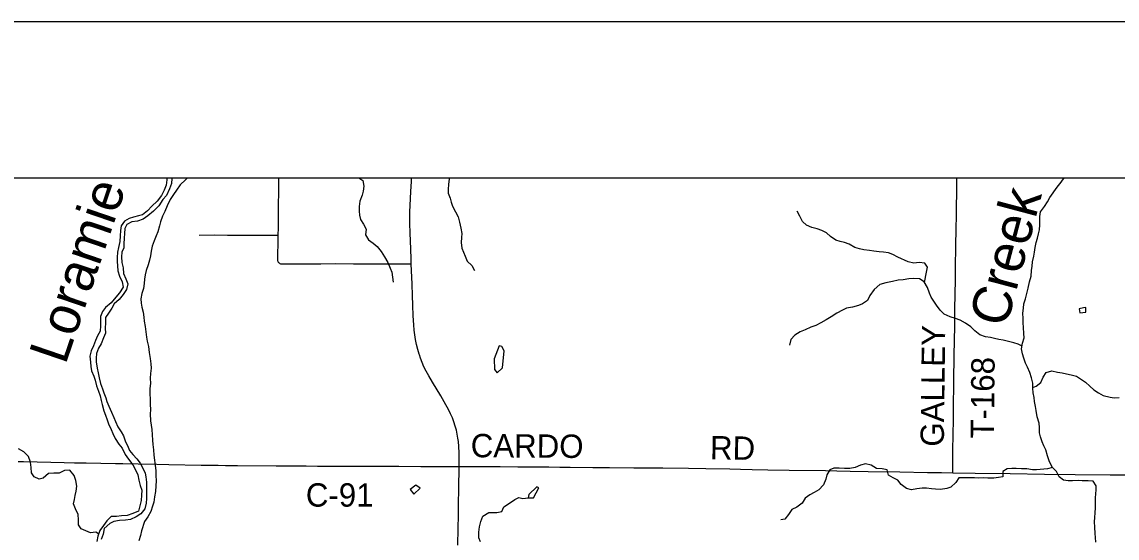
# Model space of a CAD drawing. Extents: x -87 to 2145, y -2128 to 440.
# Drawn here: x 39.7 to 110.1, y 406.9 to 440 of the extents above; entities that cross this region are included whole.
import ezdxf

# ---------------------------------------------------------------- set-up
doc = ezdxf.new("R2010")
doc.units = 0
for name, color, linetype in [('GM_X_County_Road', 7, 'Continuous'), ('GM_X_County_Road_Text', 7, 'Continuous'), ('GM_X_Major_River', 7, 'Continuous'), ('GM_X_Major_River_Text', 7, 'Continuous'), ('GM_X_Minor_Lake', 7, 'Continuous'), ('GM_X_Minor_River', 7, 'Continuous'), ('GM_X_Minor_River_Text', 7, 'Continuous'), ('GM_X_State_Route', 7, 'Continuous'), ('GM_X_Township_Road', 7, 'Continuous'), ('GM_X_Township_Road_Text', 7, 'Continuous'), ('SH_Border', 7, 'Continuous'), ('SH_Cut_Line', 7, 'Continuous'), ('SH_Text', 7, 'Continuous')]:
    doc.layers.add(name, color=color, linetype=linetype)

msp = doc.modelspace()

# ---------------------------------------------------------------- linework, layer by layer
at = {"layer": 'GM_X_County_Road'}
for points in [[(39.483, 411.787), (39.827, 411.781), (41.581, 411.736), (42.434, 411.717), (43.105, 411.701), (43.843, 411.691), (45.728, 411.652), (46.204, 411.643), (47.187, 411.625), (48.399, 411.603), (49.151, 411.593), (51.23, 411.55), (52.034, 411.538), (52.329, 411.534), (52.804, 411.525), (53.575, 411.52), (56.05, 411.497), (56.821, 411.494), (57.969, 411.49), (58.707, 411.488), (60.364, 411.481), (62.251, 411.485), (63.924, 411.482), (65.334, 411.464), (66.154, 411.449), (67.582, 411.45), (67.797, 411.455)], [(67.797, 411.455), (68.368, 411.467), (69.598, 411.458), (70.434, 411.448), (71.566, 411.438), (72.927, 411.431), (73.551, 411.428), (74.272, 411.42), (74.928, 411.413), (76.388, 411.399), (77.454, 411.392), (79.029, 411.379), (80.883, 411.367), (82.523, 411.343), (83.638, 411.321), (85.18, 411.297), (85.868, 411.283), (86.623, 411.268), (87.623, 411.251), (89.001, 411.228), (91.329, 411.192), (92.05, 411.175), (92.92, 411.16), (94.067, 411.139), (96.101, 411.107), (97.872, 411.08), (98.774, 411.069), (99.51, 411.06)], [(99.51, 411.06), (100.933, 411.038), (103.18, 411.017), (105.394, 410.974), (107.362, 410.948), (109.607, 410.923), (110.769, 410.923), (111.441, 410.921), (112.146, 410.916), (113.015, 410.911)]]:
    msp.add_lwpolyline(points, dxfattribs=at)
at = {"layer": 'GM_X_Major_River'}
for points in [[(49.035, 430), (49.024, 429.86), (48.987, 429.529), (48.871, 429.201), (48.694, 428.863), (48.407, 428.497), (48.06, 428.163), (47.785, 427.878), (47.47, 427.623), (47.218, 427.548), (46.886, 427.464), (46.614, 427.37), (46.31, 427.205), (46.105, 426.918), (46.049, 426.618), (46.032, 426.257), (46.005, 425.896), (45.938, 425.516), (45.862, 425.207), (45.836, 424.876), (45.851, 424.615), (45.866, 424.333), (45.89, 424.012), (45.983, 423.678), (46.167, 423.323), (46.23, 422.961), (46.003, 422.614), (45.748, 422.328), (45.451, 421.973), (45.104, 421.668), (44.909, 421.411), (44.773, 421.093), (44.778, 420.832), (44.782, 420.48), (44.745, 420.14), (44.59, 419.852), (44.444, 419.544), (44.317, 419.205), (44.171, 418.887), (44.094, 418.547), (44.137, 418.145), (44.142, 417.873), (44.187, 417.601), (44.34, 417.247)], [(49.328, 430), (49.346, 429.944), (49.34, 429.623), (49.203, 429.284), (49.015, 428.856), (48.769, 428.59), (48.522, 428.194), (48.174, 427.84), (47.819, 427.556), (47.504, 427.341), (47.141, 427.218), (46.79, 427.175), (46.457, 427.001), (46.342, 426.743), (46.305, 426.422), (46.29, 426.111), (46.273, 425.75), (46.268, 425.5), (46.133, 425.221), (46.117, 424.92), (46.14, 424.549), (46.224, 424.216), (46.257, 423.853), (46.39, 423.499), (46.535, 423.175), (46.448, 422.826), (46.232, 422.509), (45.965, 422.173), (45.659, 421.898), (45.504, 421.62), (45.278, 421.304), (45.102, 421.016), (45.086, 420.685), (45.08, 420.344), (45.083, 420.023), (44.968, 419.724), (44.82, 419.335), (44.645, 419.058), (44.508, 418.719), (44.493, 418.418), (44.488, 418.168), (44.55, 417.775), (44.615, 417.472), (44.679, 417.14), (44.782, 416.796), (44.896, 416.443)], [(44.34, 417.247), (44.426, 416.994), (44.519, 416.641), (44.643, 416.287), (44.747, 416.004), (44.822, 415.691), (44.877, 415.429), (44.989, 415.035), (45.094, 414.742), (45.209, 414.449), (45.294, 414.196), (45.447, 413.832), (45.563, 413.578), (45.717, 413.264), (45.95, 412.898), (46.166, 412.643), (46.358, 412.237), (46.572, 411.922), (46.856, 411.565), (47.02, 411.25), (47.164, 410.916), (47.238, 410.573), (47.311, 410.241), (47.416, 409.927), (47.399, 409.607), (47.383, 409.276), (47.306, 408.926), (47.22, 408.587), (46.857, 408.444), (46.484, 408.311), (46.123, 408.298), (45.801, 408.244), (45.461, 408.241), (45.185, 407.966), (44.969, 407.679), (44.723, 407.343), (44.596, 406.995), (44.539, 406.635)], [(44.896, 416.443), (44.991, 416.18), (45.105, 415.876), (45.181, 415.624), (45.305, 415.33), (45.468, 414.935), (45.622, 414.601), (45.737, 414.348), (45.891, 414.013), (46.095, 413.688), (46.251, 413.434), (46.384, 413.05), (46.499, 412.796), (46.643, 412.492), (46.849, 412.237), (47.104, 411.951), (47.319, 411.676), (47.464, 411.392), (47.647, 411.037), (47.692, 410.785), (47.716, 410.443), (47.729, 410.092), (47.724, 409.841), (47.736, 409.409), (47.7, 409.109), (47.613, 408.739), (47.354, 408.415), (47.052, 408.219), (46.709, 408.065), (46.378, 408.012), (45.997, 408), (45.635, 407.917), (45.362, 407.792), (45.016, 407.468), (44.939, 407.118), (44.812, 406.77)]]:
    msp.add_lwpolyline(points, dxfattribs=at)
at = {"layer": 'GM_X_Minor_Lake'}
for points in [[(108.045, 421.657), (107.884, 421.644), (107.623, 421.579), (107.659, 421.32)], [(107.659, 421.32), (108.039, 421.36), (108.045, 421.657)], [(70.368, 419.204), (70.042, 418.377), (70.08, 417.684), (70.246, 417.479)], [(70.246, 417.479), (70.592, 417.784), (70.702, 418.877), (70.547, 419.151), (70.368, 419.204)], [(65.021, 410.261), (64.656, 409.977), (64.9, 409.671)], [(64.9, 409.671), (65.308, 410.064), (65.021, 410.261)], [(72.239, 409.442), (72.573, 409.452), (72.915, 410.088), (72.786, 410.141)], [(72.786, 410.141), (72.277, 409.669), (72.239, 409.442)]]:
    msp.add_lwpolyline(points, dxfattribs=at)
at = {"layer": 'GM_X_Minor_River'}
for points in [[(50.364, 430), (50.225, 429.855), (49.889, 429.531), (49.652, 429.205), (49.457, 428.928), (49.24, 428.601), (49.062, 428.193), (48.895, 427.835), (48.749, 427.527), (48.632, 427.168), (48.567, 426.898), (48.45, 426.529), (48.345, 426.26), (48.229, 425.941), (48.082, 425.593), (48.016, 425.273), (47.99, 424.983), (47.925, 424.713), (47.839, 424.394), (47.702, 424.035), (47.647, 423.765), (47.602, 423.475), (47.567, 423.215), (47.53, 422.884), (47.434, 422.565), (47.368, 422.225), (47.383, 421.953), (47.428, 421.691), (47.502, 421.369), (47.556, 421.046), (47.581, 420.795), (47.635, 420.453), (47.678, 420.11), (47.732, 419.768), (47.777, 419.506), (47.851, 419.153), (47.904, 418.781), (47.956, 418.388), (48, 418.056), (48.025, 417.774), (47.988, 417.424), (47.963, 417.123), (47.976, 416.791), (47.95, 416.461), (47.943, 416.1), (47.958, 415.808), (47.971, 415.467), (47.974, 415.085), (47.959, 414.834), (47.991, 414.382), (48.026, 414.12), (48.07, 413.828), (48.118, 413.145), (48.132, 412.874), (48.176, 412.521), (48.2, 412.19), (48.243, 411.858), (48.277, 411.516), (48.321, 411.194), (48.335, 410.882), (48.348, 410.531), (48.332, 410.21), (48.295, 409.849), (48.249, 409.509), (48.192, 409.169), (48.107, 408.9), (48, 408.561), (47.814, 408.223)], [(61.36, 430), (61.62, 429.812), (61.685, 429.449), (61.64, 429.139), (61.576, 428.869), (61.42, 428.5), (61.375, 428.159), (61.381, 427.858), (61.407, 427.596), (61.463, 427.324), (61.669, 427.01), (61.824, 426.686), (61.799, 426.325), (61.984, 426.01), (62.271, 425.805), (62.528, 425.59), (62.804, 425.254), (63.019, 424.909), (63.224, 424.544), (63.379, 424.19), (63.475, 423.937), (63.52, 423.605), (63.575, 423.283)], [(67.191, 430), (67.146, 429.782), (67.112, 429.531), (67.088, 429.281), (67.094, 429.01), (67.23, 428.686), (67.286, 428.434), (67.382, 428.181), (67.567, 427.807), (67.733, 427.493), (67.828, 427.15), (67.902, 426.767), (67.967, 426.425), (67.953, 426.164), (67.938, 425.833), (67.983, 425.47), (68.079, 425.218), (68.185, 424.955), (68.321, 424.631), (68.617, 424.365), (68.782, 424.041)], [(108.618, 407.554), (108.606, 407.905), (108.622, 408.176), (108.649, 408.486), (108.657, 408.797), (108.675, 409.148), (108.671, 409.439), (108.687, 409.71), (108.703, 409.96), (108.709, 410.211), (108.516, 410.507), (108.186, 410.544), (107.806, 410.543), (107.546, 410.549), (107.186, 410.537), (106.906, 410.534), (106.607, 410.581), (106.321, 410.788), (106.159, 411.133), (105.886, 411.421), (105.694, 411.816), (105.572, 412.15), (105.47, 412.524), (105.356, 412.778), (105.242, 413.051), (105.13, 413.365), (105.075, 413.617), (105.063, 413.969), (105.049, 414.23), (104.929, 414.654), (104.848, 415.058), (104.814, 415.309), (104.741, 415.632), (104.717, 415.884), (104.653, 416.176), (104.63, 416.488), (104.648, 416.809), (104.545, 417.142), (104.443, 417.486), (104.291, 417.831), (104.177, 418.084), (104.064, 418.408), (103.97, 418.692), (103.918, 419.014), (103.986, 419.384), (104.074, 419.723), (104.06, 419.994), (104.048, 420.376), (104.026, 420.688), (104.011, 420.949), (103.999, 421.3), (104.037, 421.631), (104.073, 421.891), (104.171, 422.23), (104.248, 422.569), (104.346, 422.908), (104.436, 423.318), (104.523, 423.667), (104.562, 424.037), (104.589, 424.328), (104.624, 424.588), (104.713, 424.957), (104.739, 425.217), (104.786, 425.527), (104.853, 425.837), (104.94, 426.126), (105.006, 426.385), (105.072, 426.645), (105.089, 426.975), (105.085, 427.226), (105.081, 427.517), (105.138, 427.817), (105.386, 428.153), (105.583, 428.459), (105.729, 428.727), (106.205, 429.398), (106.452, 429.713), (106.644, 430)], [(97.693, 423.267), (97.816, 423.934), (97.873, 424.244), (97.7, 424.519), (97.34, 424.547), (96.989, 424.515), (96.641, 424.594), (95.967, 424.89), (95.661, 425.078), (95.363, 425.165), (95.044, 425.213), (94.775, 425.249), (94.425, 425.278), (94.156, 425.314), (93.797, 425.373), (93.518, 425.429), (93.21, 425.517), (92.855, 425.726), (92.537, 425.834), (92.278, 425.9), (92, 425.997), (91.655, 426.226), (91.39, 426.453), (91.084, 426.611), (90.786, 426.708), (90.458, 426.806), (90.101, 426.945), (89.846, 427.192), (89.674, 427.537), (89.511, 427.852)], [(103.948, 419.181), (103.694, 419.32), (103.426, 419.407), (103.068, 419.475), (102.74, 419.563), (102.461, 419.62), (102.172, 419.667), (101.913, 419.733), (101.594, 419.791), (101.237, 419.919), (100.922, 420.158), (100.658, 420.425), (100.313, 420.664), (99.968, 420.862), (99.68, 420.969), (99.322, 421.068), (98.956, 421.247), (98.691, 421.484), (98.459, 421.821), (98.275, 422.076), (98.12, 422.331), (98.006, 422.594), (97.874, 422.949), (97.672, 423.305), (97.356, 423.503), (97.007, 423.531), (96.676, 423.509), (96.305, 423.447), (95.984, 423.414), (95.622, 423.333), (95.21, 423.252), (94.817, 423.131), (94.45, 422.818), (94.181, 422.443), (94.023, 422.115), (93.699, 421.902), (93.446, 421.797), (93.063, 421.686), (92.672, 421.625), (92.419, 421.5), (92.064, 421.308), (91.699, 421.055), (91.364, 420.882), (91.03, 420.689), (90.706, 420.506), (90.393, 420.393), (90.029, 420.231), (89.696, 420.098), (89.361, 419.895), (89.095, 419.62), (89.006, 419.241)], [(104.633, 416.529), (104.844, 416.624), (105.149, 416.847), (105.297, 417.195), (105.504, 417.502), (105.866, 417.604), (106.234, 417.505), (106.523, 417.468), (106.812, 417.411), (107.111, 417.344), (107.449, 417.256), (107.764, 417.048), (108.02, 416.861), (108.295, 416.614), (108.55, 416.387), (108.865, 416.179), (109.162, 416.022), (109.599, 415.901), (109.858, 415.865), (110.189, 415.877)], [(44.648, 407.137), (44.471, 407.248), (44.129, 407.195), (43.831, 407.321), (43.533, 407.458), (43.358, 407.712), (43.364, 408.043), (43.331, 408.385), (43.157, 408.73), (43.043, 409.053), (43.099, 409.333), (43.154, 409.603), (43.219, 409.863), (43.245, 410.203), (43.182, 410.566), (43.078, 410.889), (42.794, 411.216), (42.453, 411.193), (42.12, 411.039), (41.769, 411.026), (41.429, 411.013), (41.082, 410.709), (40.831, 410.644), (40.503, 410.791), (40.338, 411.055), (40.324, 411.387), (40.271, 411.739), (40.158, 412.103), (39.843, 412.4), (39.516, 412.598)], [(105.905, 411.4), (105.593, 411.307), (104.871, 411.243), (104.611, 411.239), (104.262, 411.298), (103.912, 411.316), (103.572, 411.324), (103.302, 411.32), (102.982, 411.307), (102.718, 411.133), (102.71, 410.791), (102.439, 410.748), (102.128, 410.715), (101.758, 410.713), (101.498, 410.719), (101.158, 410.717), (100.888, 410.723), (100.548, 410.721), (100.288, 410.727), (99.898, 410.726), (99.701, 410.43), (99.384, 410.136), (99.112, 410.042), (98.72, 409.991), (98.401, 410.008), (98.141, 410.014), (97.812, 410.062), (97.542, 410.068), (97.191, 410.026), (96.849, 409.954), (96.521, 410.042), (96.186, 410.3), (95.973, 410.576), (95.666, 410.724), (95.38, 410.901), (95.288, 411.245), (94.969, 411.312), (94.609, 411.321), (94.264, 411.549), (93.896, 411.618), (93.564, 411.546), (93.23, 411.383), (92.888, 411.32), (92.539, 411.339), (92.199, 411.357), (91.859, 411.344), (91.606, 411.25), (91.419, 410.913), (91.342, 410.634), (91.204, 410.276), (90.907, 409.961), (90.593, 409.798), (90.329, 409.643), (90.024, 409.42), (89.837, 409.103), (89.491, 408.85), (89.168, 408.707), (88.95, 408.381), (88.713, 408.085), (88.452, 408.041)], [(69.173, 406.611), (69.077, 406.883), (69.073, 407.245), (69.118, 407.575), (69.193, 407.926), (69.328, 408.265), (69.712, 408.51), (69.963, 408.495), (70.213, 408.511), (70.544, 408.566), (70.679, 408.875), (70.962, 409.061), (71.387, 409.346), (71.639, 409.472), (71.898, 409.398), (72.239, 409.442)], [(47.814, 408.223), (47.608, 407.927), (47.396, 407.329), (47.34, 407.029), (47.243, 406.69)], [(108.686, 406.599), (108.673, 406.89), (108.649, 407.152), (108.618, 407.554)]]:
    msp.add_lwpolyline(points, dxfattribs=at)
at = {"layer": 'GM_X_State_Route'}
for points in [[(65.247, 418.623), (65.231, 418.671), (65.144, 418.969), (65.065, 419.287), (64.999, 419.607), (64.95, 419.914), (64.915, 420.206), (64.886, 420.548), (64.856, 421.121), (64.83, 421.809), (64.81, 422.432), (64.782, 423.153), (64.731, 424.47), (64.718, 424.793), (64.694, 425.416), (64.655, 426.464), (64.642, 427.055), (64.637, 427.382), (64.642, 427.775), (64.685, 428.659), (64.706, 429.102), (64.74, 429.757), (64.753, 430)], [(67.783, 410.222), (67.796, 411.263), (67.797, 411.455), (67.802, 411.92), (67.797, 412.331), (67.779, 412.741), (67.753, 413.053), (67.724, 413.282), (67.682, 413.526), (67.625, 413.783), (67.551, 414.053), (67.465, 414.319), (67.366, 414.581), (67.255, 414.839), (67.118, 415.12), (66.953, 415.423), (66.62, 415.99), (66.083, 416.873), (65.851, 417.268), (65.678, 417.584), (65.541, 417.863), (65.424, 418.132), (65.319, 418.407), (65.247, 418.623)], [(67.725, 406.409), (67.747, 407.475), (67.759, 408.328), (67.768, 409.131), (67.779, 409.935), (67.783, 410.222)]]:
    msp.add_lwpolyline(points, dxfattribs=at)
at = {"layer": 'GM_X_Township_Road'}
for points in [[(56.206, 430), (56.203, 429.35), (56.196, 428.923), (56.19, 428.415), (56.189, 427.875), (56.187, 427.415), (56.177, 426.775), (56.17, 426.301)], [(99.51, 411.06), (99.503, 411.564), (99.51, 412.81), (99.515, 413.187), (99.527, 413.695), (99.538, 414.253), (99.546, 415.155), (99.571, 416.91), (99.587, 418.599), (99.603, 419.517), (99.623, 420.485), (99.633, 421.551), (99.673, 423.47), (99.682, 423.962), (99.706, 425.882), (99.713, 426.456), (99.732, 427.833), (99.752, 429.343), (99.762, 430)], [(51.113, 426.314), (52.062, 426.325), (52.93, 426.315), (54.158, 426.312), (55.124, 426.305), (55.959, 426.302), (56.17, 426.301)], [(56.17, 426.301), (56.162, 425.758), (56.148, 425.119), (56.137, 424.792), (56.14, 424.735), (56.145, 424.681), (56.151, 424.642), (56.164, 424.609), (56.184, 424.576), (56.209, 424.549), (56.237, 424.524), (56.265, 424.506), (56.295, 424.489), (56.326, 424.478), (56.36, 424.468), (56.388, 424.462), (56.426, 424.46), (57.105, 424.476), (57.334, 424.476), (57.86, 424.478), (58.188, 424.477), (58.926, 424.475), (59.877, 424.48), (61.009, 424.478), (62.83, 424.479), (63.437, 424.478), (64.601, 424.471), (64.731, 424.47)]]:
    msp.add_lwpolyline(points, dxfattribs=at)
at = {"layer": 'SH_Border'}
msp.add_lwpolyline([(30, 430), (670, 430), (670, 10), (30, 10)], close=True, dxfattribs=at)
at = {"layer": 'SH_Cut_Line'}
msp.add_lwpolyline([(0, 0), (680, 0), (680, 440), (0, 440)], close=True, dxfattribs=at)
at = {"layer": 'SH_Text'}
msp.add_lwpolyline([(30, 430), (281.801, 430), (281.801, 10), (30, 10)], close=True, dxfattribs=at)

# ---------------------------------------------------------------- texts
at = {"layer": 'GM_X_County_Road_Text'}
for s, rotation, p in [('CARDO', 359.61148, (68.542, 412.053)), ('RD', 359.01969, (83.9, 411.921)), ('C-91', 0.00001, (57.958, 408.879))]:
    msp.add_text(s, height=1.5, rotation=rotation, dxfattribs=at).set_placement(p)
at = {"layer": 'GM_X_Major_River_Text'}
msp.add_text('Loramie', height=2.5029, rotation=71.12441, dxfattribs=at).set_placement((42.515, 417.932))
at = {"layer": 'GM_X_Minor_River_Text'}
msp.add_text('Creek', height=2.5023, rotation=75.09811, dxfattribs=at).set_placement((102.941, 420.314))
at = {"layer": 'GM_X_Township_Road_Text'}
for s, rotation, p in [('GALLEY', 89.31187, (98.925, 412.724)), ('T-168', 89.43816, (102.141, 413.241))]:
    msp.add_text(s, height=1.5, rotation=rotation, dxfattribs=at).set_placement(p)

doc.saveas('drawing.dxf')
